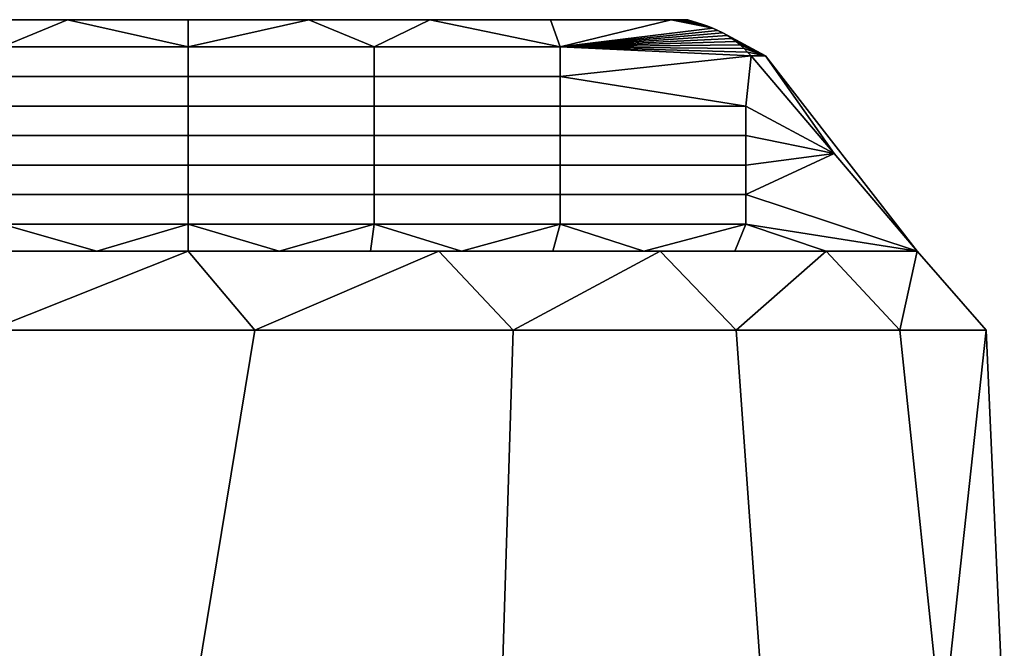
# Model space of a CAD drawing. Header units: millimetres. Extents: x 1287 to 1667, y -150 to 248.
# Tile 354 of 354: x 1475 to 1621, y 155 to 248. Entities that reach past the tile are written whole.
import ezdxf

# ---------------------------------------------------------------- set-up
doc = ezdxf.new("R2010")
doc.units = ezdxf.units.MM
doc.layers.add('F8 dwg', color=7, linetype='Continuous', true_color=0x000000)

msp = doc.modelspace()

# ---------------------------------------------------------------- meshes
at = {"layer": 'F8 dwg'}
mesh = msp.add_polyface(dxfattribs=at)
corners = [(1426.88, 248.3, 13.43), (1464.2, 248.3, 20), (1482.1, 248.3, 20), (1446.3, 248.3, 20), (1500, 248.3, 20), (1425.96, 248.3, 6.74), (1574.04, 248.3, 6.74), (1425.66, 248.3), (1426.88, 248.3, -13.43), (1482.1, 248.3, -20), (1464.2, 248.3, -20), (1446.3, 248.3, -20), (1500, 248.3, -20), (1428.4, 248.3, -20), (1425.96, 248.3, -6.74), (1574.04, 248.3, -6.74), (1472.45, 239.9, -20.29), (1444.89, 239.9, -20.29), (1444.89, 244.27, -20.14), (1472.45, 244.27, -20.14), (1472.45, 235.52, -20.45), (1444.89, 235.52, -20.45), (1472.45, 231.15, -20.6), (1444.89, 231.15, -20.6), (1472.45, 226.78, -20.75), (1444.89, 226.78, -20.75), (1464.2, 248.3, -20), (1446.3, 248.3, -20), (1428.4, 248.3, -20), (1482.1, 248.3, -20), (1422.22, 247.06, -20.04), (1416.57, 242.94, -20.19), (1472.45, 239.9, 20.29), (1472.45, 244.27, 20.14), (1444.89, 244.27, 20.14), (1444.89, 239.9, 20.29), (1472.45, 235.52, 20.45), (1444.89, 235.52, 20.45), (1472.45, 231.15, 20.6), (1444.89, 231.15, 20.6), (1472.45, 226.78, 20.75), (1444.89, 226.78, 20.75), (1422.22, 247.06, 20.04), (1421.49, 246.72, 20.06), (1420.78, 246.36, 20.07), (1420.09, 245.96, 20.08), (1446.3, 248.3, 20), (1428.4, 248.3, 20), (1482.1, 248.3, 20), (1464.2, 248.3, 20), (1416.57, 242.94, 20.19)]
mesh.append_faces([[corners[k] for k in face] for face in [(0, 1, 2, 2), (0, 3, 1, 1), (0, 4, 5, 5), (6, 7, 5, 5), (8, 9, 10, 10), (8, 10, 11, 11), (8, 12, 9, 9), (8, 11, 13, 13), (8, 14, 12, 12), (15, 14, 7, 7), (4, 0, 2, 2), (16, 17, 18, 19), (20, 21, 17, 16), (22, 23, 21, 20), (24, 25, 23, 22), (26, 18, 27, 27), (27, 18, 28, 28), (29, 19, 26, 26), (30, 28, 18, 18), (19, 18, 26, 26), (31, 18, 17, 17), (32, 33, 34, 35), (36, 32, 35, 37), (38, 36, 37, 39), (40, 38, 39, 41), (42, 43, 34, 34), (44, 45, 34, 34), (46, 47, 34, 34), (48, 49, 33, 33), (34, 49, 46, 46), (33, 49, 34, 34), (50, 35, 34, 34)]])
mesh = msp.add_polyface(dxfattribs=at)
corners = [(1574.04, 248.3, 6.74), (1500, 248.3, 20), (1517.9, 248.3, 20), (1574.04, 248.3, -6.74), (1425.66, 248.3), (1517.9, 248.3, -20), (1500, 248.3, -20), (1425.96, 248.3, -6.74), (1425.96, 248.3, 6.74), (1500, 239.9, -20.29), (1472.45, 239.9, -20.29), (1472.45, 244.27, -20.14), (1500, 244.27, -20.14), (1500, 235.52, -20.45), (1472.45, 235.52, -20.45), (1500, 231.15, -20.6), (1472.45, 231.15, -20.6), (1500, 226.78, -20.75), (1472.45, 226.78, -20.75), (1500, 222.41, -20.9), (1472.45, 222.41, -20.9), (1527.55, 239.9, -20.29), (1527.55, 244.27, -20.14), (1527.55, 235.52, -20.45), (1527.55, 231.15, -20.6), (1527.55, 226.78, -20.75), (1527.55, 222.41, -20.9), (1482.1, 248.3, -20), (1500, 248.3, -20), (1517.9, 248.3, -20), (1535.8, 248.3, -20), (1500, 239.9, 20.29), (1500, 244.27, 20.14), (1472.45, 244.27, 20.14), (1472.45, 239.9, 20.29), (1500, 235.52, 20.45), (1472.45, 235.52, 20.45), (1500, 231.15, 20.6), (1472.45, 231.15, 20.6), (1500, 226.78, 20.75), (1472.45, 226.78, 20.75), (1527.55, 239.9, 20.29), (1527.55, 244.27, 20.14), (1527.55, 235.52, 20.45), (1527.55, 231.15, 20.6), (1527.55, 226.78, 20.75), (1482.1, 248.3, 20), (1500, 248.3, 20), (1535.8, 248.3, 20), (1517.9, 248.3, 20)]
mesh.append_faces([[corners[k] for k in face] for face in [(0, 1, 2, 2), (0, 3, 4, 4), (3, 5, 6, 6), (7, 3, 6, 6), (8, 1, 0, 0), (9, 10, 11, 12), (13, 14, 10, 9), (15, 16, 14, 13), (17, 18, 16, 15), (19, 20, 18, 17), (21, 9, 12, 22), (23, 13, 9, 21), (24, 15, 13, 23), (25, 17, 15, 24), (26, 19, 17, 25), (11, 27, 12, 12), (12, 27, 28, 28), (12, 29, 22, 22), (29, 30, 22, 22), (29, 12, 28, 28), (31, 32, 33, 34), (35, 31, 34, 36), (37, 35, 36, 38), (39, 37, 38, 40), (41, 42, 32, 31), (43, 41, 31, 35), (44, 43, 35, 37), (45, 44, 37, 39), (32, 46, 33, 33), (46, 32, 47, 47), (48, 49, 42, 42), (42, 49, 32, 32), (47, 32, 49, 49)]])
mesh = msp.add_polyface(dxfattribs=at)
corners = [(1553.7, 248.3, 20), (1571.6, 248.3, 20), (1574.04, 248.3, 6.74), (1535.8, 248.3, 20), (1517.9, 248.3, 20), (1571.6, 248.3, -20), (1553.7, 248.3, -20), (1574.04, 248.3, -6.74), (1535.8, 248.3, -20), (1517.9, 248.3, -20), (1555.11, 239.9, -20.29), (1527.55, 239.9, -20.29), (1527.55, 244.27, -20.14), (1555.11, 244.27, -20.14), (1555.11, 235.52, -20.45), (1527.55, 235.52, -20.45), (1555.11, 231.15, -20.6), (1527.55, 231.15, -20.6), (1555.11, 226.78, -20.75), (1527.55, 226.78, -20.75), (1555.11, 222.41, -20.9), (1527.55, 222.41, -20.9), (1555.11, 218.03, -21.06), (1527.55, 218.03, -21.06), (1582.66, 231.15, -20.6), (1582.66, 235.52, -20.45), (1582.66, 226.78, -20.75), (1582.66, 222.41, -20.9), (1582.66, 218.03, -21.06), (1553.7, 248.3, -20), (1535.8, 248.3, -20), (1571.6, 248.3, -20), (1573.16, 248.22, -20), (1573.95, 248.13, -20.01), (1577.78, 247.06, -20.04), (1572.38, 248.28, -20), (1574.73, 247.99, -20.01), (1578.51, 246.72, -20.06), (1579.22, 246.36, -20.07), (1579.91, 245.96, -20.08), (1580.57, 245.52, -20.1), (1540.52, 214, -21.2), (1583.43, 242.94, -20.19), (1555.11, 239.9, 20.29), (1555.11, 244.27, 20.14), (1527.55, 244.27, 20.14), (1527.55, 239.9, 20.29), (1555.11, 235.52, 20.45), (1527.55, 235.52, 20.45), (1555.11, 231.15, 20.6), (1527.55, 231.15, 20.6), (1555.11, 226.78, 20.75), (1527.55, 226.78, 20.75), (1555.11, 222.41, 20.9), (1527.55, 222.41, 20.9), (1555.11, 218.03, 21.06), (1527.55, 218.03, 21.06), (1582.66, 231.15, 20.6), (1582.66, 235.52, 20.45), (1582.66, 226.78, 20.75), (1582.66, 222.41, 20.9), (1582.66, 218.03, 21.06), (1571.6, 248.3, 20), (1553.7, 248.3, 20), (1535.8, 248.3, 20), (1573.16, 248.22, 20), (1572.38, 248.28, 20), (1577.78, 247.06, 20.04), (1573.95, 248.13, 20.01), (1574.73, 247.99, 20.01), (1577.04, 247.35, 20.03), (1576.28, 247.6, 20.02), (1578.51, 246.72, 20.06), (1579.22, 246.36, 20.07), (1579.91, 245.96, 20.08), (1580.57, 245.52, 20.1), (1581.81, 244.56, 20.13), (1581.2, 245.06, 20.11), (1582.38, 244.05, 20.15), (1583.43, 242.94, 20.19), (1582.92, 243.5, 20.17), (1574.04, 248.3, -6.74), (1573.16, 248.22, -20), (1572.38, 248.28, -20), (1571.6, 248.3, -20), (1573.95, 248.13, -20.01), (1574.04, 248.3, 6.74), (1571.6, 248.3, 20), (1572.38, 248.28, 20), (1573.16, 248.22, 20), (1573.95, 248.13, 20.01)]
mesh.append_faces([[corners[k] for k in face] for face in [(0, 1, 2, 2), (3, 0, 2, 2), (2, 4, 3, 3), (5, 6, 7, 7), (8, 7, 6, 6), (7, 8, 9, 9), (10, 11, 12, 13), (14, 15, 11, 10), (16, 17, 15, 14), (18, 19, 17, 16), (20, 21, 19, 18), (22, 23, 21, 20), (24, 16, 14, 25), (26, 18, 16, 24), (27, 20, 18, 26), (28, 22, 20, 27), (29, 13, 30, 30), (31, 13, 29, 29), (13, 12, 30, 30), (31, 32, 33, 33), (13, 31, 34, 34), (35, 32, 31, 31), (33, 36, 31, 31), (13, 34, 37, 37), (38, 39, 13, 13), (39, 40, 13, 13), (38, 13, 37, 37), (41, 23, 22, 22), (25, 14, 10, 10), (13, 42, 10, 10), (42, 25, 10, 10), (43, 44, 45, 46), (47, 43, 46, 48), (49, 47, 48, 50), (51, 49, 50, 52), (53, 51, 52, 54), (55, 53, 54, 56), (57, 58, 47, 49), (59, 57, 49, 51), (60, 59, 51, 53), (61, 60, 53, 55), (62, 63, 44, 44), (44, 63, 64, 64), (65, 66, 62, 62), (67, 62, 44, 44), (64, 45, 44, 44), (68, 62, 69, 69), (65, 62, 68, 68), (70, 71, 62, 62), (44, 72, 67, 67), (73, 44, 74, 74), (74, 44, 75, 75), (76, 77, 44, 44), (73, 72, 44, 44), (78, 76, 44, 44), (58, 43, 47, 47), (44, 43, 79, 79), (80, 78, 44, 44), (81, 82, 83, 83), (81, 83, 84, 84), (82, 81, 85, 85), (86, 87, 88, 88), (86, 88, 89, 89), (86, 89, 90, 90)]])
mesh = msp.add_polyface(dxfattribs=at)
corners = [(1571.6, 248.3, -20), (1575.51, 247.82, -20.02), (1576.28, 247.6, -20.02), (1577.04, 247.35, -20.03), (1577.78, 247.06, -20.04), (1581.81, 244.56, -20.13), (1555.11, 244.27, -20.14), (1581.2, 245.06, -20.11), (1580.57, 245.52, -20.1), (1574.73, 247.99, -20.01), (1571.6, 248.3, 20), (1576.28, 247.6, 20.02), (1575.51, 247.82, 20.02), (1577.04, 247.35, 20.03), (1577.78, 247.06, 20.04), (1555.11, 244.27, 20.14), (1581.2, 245.06, 20.11), (1580.57, 245.52, 20.1), (1574.73, 247.99, 20.01), (1585.57, 242.94, -6.79), (1581.2, 245.06, -20.11), (1580.57, 245.52, -20.1), (1579.91, 245.96, -20.08), (1579.22, 246.36, -20.07), (1578.51, 246.72, -20.06), (1579.22, 246.36, 20.07), (1577.78, 247.06, -20.04), (1578.51, 246.72, 20.06), (1574.04, 248.3, -6.74), (1574.73, 247.99, -20.01), (1573.95, 248.13, -20.01), (1577.04, 247.35, -20.03), (1576.28, 247.6, -20.02), (1575.51, 247.82, -20.02), (1577.78, 247.06, 20.04), (1585.57, 242.94, 6.79), (1580.57, 245.52, 20.1), (1581.2, 245.06, 20.11), (1579.91, 245.96, 20.08), (1574.04, 248.3, 6.74), (1577.04, 247.35, 20.03), (1575.51, 247.82, 20.02), (1576.28, 247.6, 20.02), (1574.73, 247.99, 20.01), (1573.95, 248.13, 20.01)]
mesh.append_faces([[corners[k] for k in face] for face in [(0, 1, 2, 2), (3, 4, 0, 0), (3, 0, 2, 2), (5, 6, 7, 7), (6, 8, 7, 7), (0, 9, 1, 1), (10, 11, 12, 12), (13, 10, 14, 14), (15, 16, 17, 17), (10, 12, 18, 18), (19, 20, 21, 21), (19, 22, 23, 23), (23, 24, 25, 25), (22, 19, 21, 21), (24, 26, 27, 27), (28, 29, 30, 30), (28, 26, 31, 31), (28, 32, 33, 33), (31, 32, 28, 28), (29, 28, 33, 33), (34, 26, 28, 28), (19, 23, 25, 25), (35, 36, 37, 37), (25, 24, 27, 27), (35, 25, 38, 38), (35, 38, 36, 36), (27, 26, 34, 34), (39, 40, 34, 34), (41, 42, 39, 39), (40, 39, 42, 42), (43, 41, 39, 39), (34, 28, 39, 39), (39, 44, 43, 43)]])
mesh = msp.add_polyface(dxfattribs=at)
corners = [(1595.75, 228.49, -20.69), (1583.43, 242.94, -20.19), (1585.57, 242.94, -6.79), (1608.05, 214, -21.2), (1585.57, 242.94, 6.79), (1595.75, 228.49, 20.69), (1583.43, 242.94, 20.19), (1608.05, 214, 21.2), (1582.38, 244.05, -20.15), (1555.11, 244.27, -20.14), (1581.81, 244.56, -20.13), (1595.75, 228.49, -20.69), (1582.66, 231.15, -20.6), (1582.66, 235.52, -20.45), (1583.43, 242.94, -20.19), (1582.66, 222.41, -20.9), (1582.66, 226.78, -20.75), (1608.05, 214, -21.2), (1582.66, 218.03, -21.06), (1582.92, 243.5, -20.17), (1595.75, 228.49, 20.69), (1582.66, 235.52, 20.45), (1582.66, 231.15, 20.6), (1583.43, 242.94, 20.19), (1555.11, 239.9, 20.29), (1582.66, 226.78, 20.75), (1582.66, 222.41, 20.9), (1608.05, 214, 21.2), (1582.66, 218.03, 21.06), (1555.11, 244.27, 20.14), (1582.92, 243.5, 20.17), (1582.92, 243.5, -20.17), (1585.57, 242.94, -6.79), (1583.43, 242.94, -20.19), (1582.38, 244.05, -20.15), (1581.81, 244.56, -20.13), (1581.2, 245.06, -20.11), (1582.92, 243.5, 20.17), (1583.43, 242.94, 20.19), (1585.57, 242.94, 6.79), (1581.81, 244.56, 20.13), (1582.38, 244.05, 20.15), (1581.2, 245.06, 20.11), (1579.22, 246.36, 20.07)]
mesh.append_faces([[corners[k] for k in face] for face in [(0, 1, 2, 2), (3, 0, 2, 2), (4, 3, 2, 2), (5, 4, 6, 6), (7, 4, 5, 5), (4, 7, 3, 3), (8, 9, 10, 10), (11, 12, 13, 13), (14, 11, 13, 13), (11, 15, 16, 16), (17, 18, 15, 15), (11, 17, 15, 15), (11, 16, 12, 12), (9, 19, 14, 14), (19, 9, 8, 8), (20, 21, 22, 22), (23, 24, 21, 21), (23, 21, 20, 20), (20, 25, 26, 26), (27, 26, 28, 28), (20, 26, 27, 27), (20, 22, 25, 25), (29, 23, 30, 30), (31, 32, 33, 33), (32, 31, 34, 34), (32, 34, 35, 35), (35, 36, 32, 32), (37, 38, 39, 39), (39, 40, 41, 41), (39, 41, 37, 37), (42, 40, 39, 39), (43, 39, 32, 32)]])
mesh = msp.add_polyface(dxfattribs=at)
corners = [(1414.47, 142.42, -85.53), (1405.38, 202.33, -73.65), (1434.42, 202.33, -100.38), (1500, 142.42, -120.95), (1453.71, 142.42, -111.75), (1470.56, 202.33, -116.24), (1509.9, 202.33, -119.5), (1430.74, 106.06, -99.94), (1478.56, 112.8, -119.56), (1464.61, 112.8, -116.2), (1446.67, 111.63, -109.16), (1492.82, 112.8, -121.26), (1509.9, 202.33, 119.5), (1470.56, 202.33, 116.24), (1453.71, 142.42, 111.75), (1500, 142.42, 120.95), (1414.47, 142.42, 85.53), (1434.42, 202.33, 100.38), (1405.38, 202.33, 73.65), (1434.42, 202.33, -100.38), (1430.03, 214, -85.03), (1462.84, 214, -103.65), (1500, 214, -110.11), (1470.56, 202.33, -116.24), (1470.56, 202.33, 116.24), (1500, 214, 110.11), (1462.84, 214, 103.65), (1434.42, 202.33, 100.38), (1430.03, 214, 85.03), (1405.38, 202.33, 73.65), (1405.44, 214, 56.42), (1445.97, 214, 21.2), (1432.47, 214, 21.2), (1459.48, 214, 21.2), (1537.16, 214, 103.65), (1430.03, 214, 85.03), (1462.84, 214, 103.65), (1500, 214, 21.2), (1486.49, 214, 21.2), (1472.99, 214, 21.2), (1405.44, 214, -56.42), (1500, 214, -21.2), (1430.03, 214, -85.03), (1432.47, 214, -21.2), (1445.97, 214, -21.2), (1459.48, 214, -21.2), (1472.99, 214, -21.2), (1486.49, 214, -21.2), (1537.16, 214, -103.65), (1462.84, 214, -103.65), (1444.89, 222.41, -20.9), (1417.34, 222.41, -20.9), (1417.34, 226.78, -20.75), (1444.89, 226.78, -20.75), (1444.89, 218.03, -21.06), (1417.34, 218.03, -21.06), (1472.45, 222.41, -20.9), (1472.45, 226.78, -20.75), (1472.45, 218.03, -21.06), (1500, 218.03, -21.06), (1500, 222.41, -20.9), (1459.48, 214, -21.2), (1486.49, 214, -21.2), (1432.47, 214, -21.2), (1418.96, 214, -21.2), (1445.97, 214, -21.2), (1472.99, 214, -21.2), (1444.89, 222.41, 20.9), (1444.89, 226.78, 20.75), (1417.34, 226.78, 20.75), (1417.34, 222.41, 20.9), (1444.89, 218.03, 21.06), (1417.34, 218.03, 21.06), (1472.45, 222.41, 20.9), (1472.45, 226.78, 20.75), (1472.45, 218.03, 21.06), (1500, 222.41, 20.9), (1500, 226.78, 20.75), (1500, 218.03, 21.06), (1459.48, 214, 21.2), (1486.49, 214, 21.2), (1432.47, 214, 21.2), (1418.96, 214, 21.2), (1445.97, 214, 21.2), (1472.99, 214, 21.2), (1431.39, 119.91, -154.37), (1429.41, 119.97, -153.98), (1429.41, 119.88, -148.78), (1433.36, 119.77, -149.56), (1429.41, 119.49, -159.16), (1429.41, 119.49, -159.16), (1425.73, 119.75, -155.49), (1427.42, 119.91, -154.37), (1429.41, 119.97, -153.98), (1425.45, 119.77, -149.56), (1429.41, 119.88, -148.78), (1429.41, 119.49, -159.16)]
mesh.append_faces([[corners[k] for k in face] for face in [(0, 1, 2, 2), (3, 4, 5, 6), (2, 4, 0, 0), (2, 5, 4, 4), (4, 7, 0, 0), (4, 3, 8, 9), (10, 7, 4, 4), (3, 11, 8, 8), (12, 13, 14, 15), (16, 14, 17, 18), (14, 13, 17, 17), (19, 20, 21, 21), (21, 22, 23, 23), (19, 21, 23, 23), (24, 25, 26, 26), (24, 26, 27, 27), (28, 29, 27, 27), (26, 28, 27, 27), (30, 31, 32, 32), (30, 33, 31, 31), (34, 35, 36, 36), (30, 35, 37, 37), (30, 38, 39, 39), (30, 37, 38, 38), (39, 33, 30, 30), (40, 41, 42, 42), (40, 43, 44, 44), (40, 44, 45, 45), (40, 46, 47, 47), (40, 47, 41, 41), (46, 40, 45, 45), (48, 49, 42, 42), (50, 51, 52, 53), (54, 55, 51, 50), (56, 50, 53, 57), (58, 54, 50, 56), (59, 58, 56, 60), (58, 61, 54, 54), (59, 62, 58, 58), (54, 63, 55, 55), (63, 64, 55, 55), (54, 65, 63, 63), (58, 66, 61, 61), (58, 62, 66, 66), (61, 65, 54, 54), (67, 68, 69, 70), (71, 67, 70, 72), (73, 74, 68, 67), (75, 73, 67, 71), (76, 77, 74, 73), (78, 76, 73, 75), (75, 71, 79, 79), (78, 75, 80, 80), (71, 72, 81, 81), (72, 82, 81, 81), (83, 71, 81, 81), (71, 83, 79, 79), (84, 75, 79, 79), (84, 80, 75, 75), (85, 86, 87, 88), (89, 86, 85, 85), (90, 91, 92, 92), (93, 92, 94, 95), (96, 92, 93, 93)]])
mesh = msp.add_polyface(dxfattribs=at)
corners = [(1509.9, 202.33, -119.5), (1548.17, 202.33, -109.81), (1546.29, 142.42, -111.75), (1500, 142.42, -120.95), (1521.44, 112.8, -119.56), (1507.18, 112.8, -121.26), (1492.82, 112.8, -121.26), (1500, 142.42, 120.95), (1546.29, 142.42, 111.75), (1548.17, 202.33, 109.81), (1509.9, 202.33, 119.5), (1509.9, 202.33, -119.5), (1500, 214, -110.11), (1537.16, 214, -103.65), (1470.56, 202.33, -116.24), (1509.9, 202.33, 119.5), (1537.16, 214, 103.65), (1500, 214, 110.11), (1470.56, 202.33, 116.24), (1548.17, 202.33, 109.81), (1500, 214, 21.2), (1430.03, 214, 85.03), (1569.97, 214, 85.03), (1500, 214, 110.11), (1537.16, 214, 103.65), (1462.84, 214, 103.65), (1594.56, 214, 56.42), (1513.51, 214, 21.2), (1430.03, 214, -85.03), (1500, 214, -21.2), (1569.97, 214, -85.03), (1537.16, 214, -103.65), (1500, 214, -110.11), (1462.84, 214, -103.65), (1527.55, 218.03, -21.06), (1500, 218.03, -21.06), (1500, 222.41, -20.9), (1527.55, 222.41, -20.9), (1500, 214, -21.2), (1486.49, 214, -21.2), (1513.51, 214, -21.2), (1527.01, 214, -21.2), (1540.52, 214, -21.2), (1527.55, 222.41, 20.9), (1527.55, 226.78, 20.75), (1500, 226.78, 20.75), (1500, 222.41, 20.9), (1527.55, 218.03, 21.06), (1500, 218.03, 21.06), (1486.49, 214, 21.2), (1500, 214, 21.2), (1513.51, 214, 21.2), (1527.01, 214, 21.2), (1540.52, 214, 21.2), (1490.8, 125.8, -160.49), (1491.24, 138.8, -160.08), (1496.05, 138.8, -163.28), (1499.59, 125.8, -164.58), (1501.8, 138.8, -163.87), (1504.48, 125.8, -163.83), (1507.17, 138.8, -161.73), (1510.92, 138.8, -157.34), (1511.63, 125.8, -157.27), (1508.71, 125.8, -161.26), (1512.21, 138.8, -151.7), (1512.8, 125.8, -152.46), (1510.73, 138.8, -146.12), (1512.05, 125.8, -147.57), (1507.87, 112.8, -162.72), (1501.97, 112.8, -165.07), (1509.48, 125.8, -143.34), (1511.79, 112.8, -145.54), (1506.82, 138.8, -141.86), (1501.38, 138.8, -139.91), (1500.68, 125.8, -139.25), (1505.49, 125.8, -140.42), (1495.79, 125.8, -140.01), (1495.66, 138.8, -140.7), (1490.96, 138.8, -144.07), (1491.56, 125.8, -142.57), (1488.64, 125.8, -146.57), (1488.37, 138.8, -149.23), (1488.47, 138.8, -155.01), (1488.23, 125.8, -156.26), (1487.47, 125.8, -151.37), (1491.24, 138.8, -160.08), (1490.8, 125.8, -160.49), (1491.24, 138.8, -160.08), (1488.47, 138.8, -155.01), (1488.37, 138.8, -149.23), (1490.96, 138.8, -144.07), (1507.17, 138.8, -161.73), (1506.82, 138.8, -141.86), (1495.66, 138.8, -140.7), (1496.05, 138.8, -163.28), (1501.8, 138.8, -163.87), (1510.92, 138.8, -157.34), (1512.21, 138.8, -151.7), (1501.38, 138.8, -139.91), (1510.73, 138.8, -146.12)]
mesh.append_faces([[corners[k] for k in face] for face in [(0, 1, 2, 3), (3, 2, 4, 4), (3, 4, 5, 5), (5, 6, 3, 3), (7, 8, 9, 10), (11, 12, 13, 13), (14, 12, 11, 11), (15, 16, 17, 17), (18, 15, 17, 17), (19, 16, 15, 15), (20, 21, 22, 22), (23, 24, 25, 25), (21, 24, 22, 22), (26, 27, 20, 20), (28, 29, 30, 30), (31, 32, 33, 33), (30, 31, 28, 28), (34, 35, 36, 37), (35, 38, 39, 39), (40, 35, 34, 34), (34, 41, 40, 40), (34, 42, 41, 41), (38, 35, 40, 40), (43, 44, 45, 46), (47, 43, 46, 48), (48, 49, 50, 50), (51, 47, 48, 48), (51, 52, 47, 47), (52, 53, 47, 47), (50, 51, 48, 48), (54, 55, 56, 56), (54, 56, 57, 57), (58, 57, 56, 56), (59, 57, 58, 58), (60, 61, 62, 63), (59, 60, 63, 63), (61, 64, 65, 62), (64, 66, 67, 65), (68, 59, 63, 63), (58, 60, 59, 59), (69, 57, 59, 59), (70, 71, 67, 67), (70, 67, 66, 66), (70, 66, 72, 72), (72, 73, 74, 75), (76, 74, 73, 77), (77, 78, 79, 76), (80, 79, 78, 78), (81, 82, 83, 84), (80, 78, 81, 81), (82, 85, 86, 83), (84, 80, 81, 81), (72, 75, 70, 70), (87, 88, 89, 89), (87, 90, 91, 91), (89, 90, 87, 87), (92, 90, 93, 93), (94, 87, 95, 95), (90, 96, 91, 91), (90, 97, 96, 96), (92, 93, 98, 98), (92, 99, 97, 97), (90, 92, 97, 97), (95, 87, 91, 91)]])
mesh = msp.add_polyface(dxfattribs=at)
corners = [(1581.21, 202.33, -88.22), (1605.46, 202.33, -57.07), (1611.75, 142.42, -46.29), (1585.53, 142.42, -85.53), (1548.17, 202.33, -109.81), (1546.29, 142.42, -111.75), (1553.33, 111.63, -109.16), (1535.39, 112.8, -116.2), (1569.26, 106.06, -99.94), (1602.33, 82.5, -66.43), (1618.27, 202.33, -19.74), (1521.44, 112.8, -119.56), (1620.95, 142.42), (1618.27, 202.33, 19.74), (1605.46, 202.33, 57.07), (1581.21, 202.33, 88.22), (1585.53, 142.42, 85.53), (1611.75, 142.42, 46.29), (1548.17, 202.33, 109.81), (1546.29, 142.42, 111.75), (1569.97, 214, -85.03), (1548.17, 202.33, -109.81), (1537.16, 214, -103.65), (1581.21, 202.33, -88.22), (1594.56, 214, -56.42), (1608.05, 214, -21.2), (1605.46, 202.33, -57.07), (1618.27, 202.33, -19.74), (1618.27, 202.33, 19.74), (1509.9, 202.33, -119.5), (1594.56, 214, 56.42), (1605.46, 202.33, 57.07), (1608.05, 214, 21.2), (1569.97, 214, 85.03), (1581.21, 202.33, 88.22), (1537.16, 214, 103.65), (1548.17, 202.33, 109.81), (1594.56, 214, 56.42), (1527.01, 214, 21.2), (1513.51, 214, 21.2), (1540.52, 214, 21.2), (1567.53, 214, 21.2), (1554.03, 214, 21.2), (1581.04, 214, 21.2), (1608.05, 214, 21.2), (1594.55, 214, 21.2), (1569.97, 214, 85.03), (1500, 214, 21.2), (1527.01, 214, -21.2), (1594.56, 214, -56.42), (1513.51, 214, -21.2), (1569.97, 214, -85.03), (1500, 214, -21.2), (1540.52, 214, -21.2), (1554.03, 214, -21.2), (1567.53, 214, -21.2), (1581.04, 214, -21.2), (1594.55, 214, -21.2), (1608.05, 214, -21.2), (1555.11, 218.03, -21.06), (1582.66, 218.03, -21.06), (1567.53, 214, -21.2), (1554.03, 214, -21.2), (1581.04, 214, -21.2), (1540.52, 214, -21.2), (1594.55, 214, -21.2), (1608.05, 214, -21.2), (1555.11, 218.03, 21.06), (1567.53, 214, 21.2), (1582.66, 218.03, 21.06), (1540.52, 214, 21.2), (1527.55, 218.03, 21.06), (1554.03, 214, 21.2), (1581.04, 214, 21.2), (1594.55, 214, 21.2), (1608.05, 214, 21.2), (1601.31, 119.91, -154.37), (1599.32, 119.97, -153.98), (1599.32, 119.88, -148.78), (1603.27, 119.77, -149.56), (1599.32, 119.49, -159.16), (1599.32, 119.49, -159.16), (1595.64, 119.75, -155.49), (1597.33, 119.91, -154.37), (1599.32, 119.97, -153.98), (1595.36, 119.77, -149.56), (1599.32, 119.88, -148.78), (1599.32, 119.49, -159.16), (1585.53, 142.42, 85.53), (1592.12, 82.5, 79.53), (1611.75, 142.42, 46.29)]
mesh.append_faces([[corners[k] for k in face] for face in [(0, 1, 2, 3), (4, 0, 3, 5), (6, 7, 5, 5), (3, 8, 5, 5), (2, 9, 3, 3), (2, 1, 10, 10), (7, 11, 5, 5), (12, 10, 13, 13), (14, 15, 16, 17), (17, 13, 14, 14), (17, 12, 13, 13), (15, 18, 19, 16), (10, 12, 2, 2), (20, 21, 22, 22), (23, 20, 24, 24), (24, 25, 26, 26), (27, 25, 28, 28), (21, 29, 22, 22), (26, 23, 24, 24), (21, 20, 23, 23), (26, 25, 27, 27), (30, 31, 32, 32), (30, 33, 34, 34), (25, 32, 28, 28), (35, 36, 33, 33), (28, 32, 31, 31), (31, 30, 34, 34), (36, 34, 33, 33), (37, 38, 39, 39), (37, 40, 38, 38), (37, 41, 42, 42), (37, 43, 41, 41), (37, 42, 40, 40), (37, 44, 45, 45), (46, 37, 47, 47), (37, 45, 43, 43), (48, 49, 50, 50), (49, 51, 52, 52), (52, 50, 49, 49), (53, 49, 48, 48), (49, 53, 54, 54), (49, 54, 55, 55), (49, 56, 57, 57), (49, 57, 58, 58), (56, 49, 55, 55), (59, 60, 61, 61), (59, 61, 62, 62), (61, 60, 63, 63), (62, 64, 59, 59), (65, 60, 66, 66), (63, 60, 65, 65), (67, 68, 69, 69), (70, 67, 71, 71), (67, 70, 72, 72), (68, 73, 69, 69), (67, 72, 68, 68), (74, 75, 69, 69), (73, 74, 69, 69), (76, 77, 78, 79), (80, 77, 76, 76), (81, 82, 83, 83), (84, 83, 85, 86), (87, 83, 84, 84), (88, 89, 90, 90)]])

doc.saveas('drawing.dxf')
